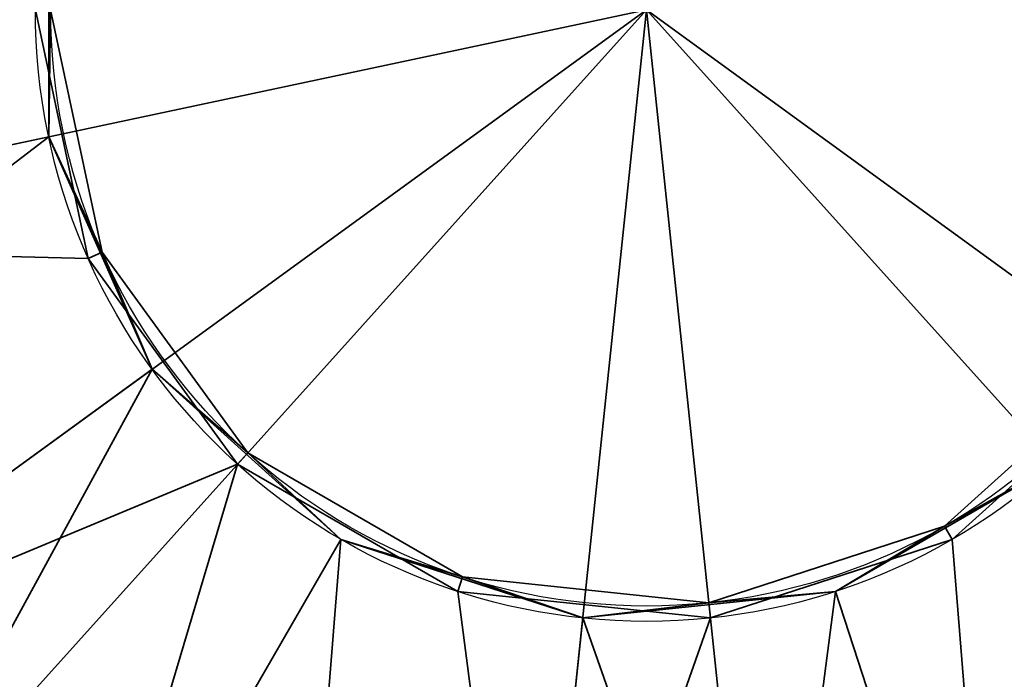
# Model space of a CAD drawing. Header units: millimetres. Extents: x -490 to 6690, y -115 to 152.
# Tile 968 of 1056: x 4985.15 to 4991.59, y -40.2 to -35.88. Entities that reach past the tile are written whole.
import ezdxf

# ---------------------------------------------------------------- set-up
doc = ezdxf.new("R2010")
doc.units = ezdxf.units.MM
doc.layers.add('152', color=253, linetype='Continuous')

# ---------------------------------------------------------------- blocks, each defined once
blk = doc.blocks.new('UG_SURFACE_024')
at = {"layer": '152', "color": 252, "linetype": 'Continuous', "lineweight": 35}
for points in [[(4982.6474, -34.413, 1536), (4982.6474, -37.2198, 1536), (4985.3373, -36.648, 1536), (4985.3373, -34.9847, 1536)], [(4982.6474, -37.2198, 1487.5), (4982.6474, -34.413, 1487.5), (4985.3373, -34.9847, 1487.5), (4985.3373, -36.648, 1487.5)], [(4985.3373, -36.648, 1536), (4985.3373, -36.648, 1487.5), (4985.3373, -34.9847, 1487.5), (4985.3373, -34.9847, 1536)], [(4986.0139, -38.1675, 1536), (4985.3373, -36.648, 1536), (4982.6474, -37.2198, 1536), (4983.789, -39.7839, 1536)], [(4983.789, -39.7839, 1487.5), (4982.6474, -37.2198, 1487.5), (4985.3373, -36.648, 1487.5), (4986.0139, -38.1675, 1487.5)], [(4986.0139, -38.1675, 1536), (4986.0139, -38.1675, 1487.5), (4985.3373, -36.648, 1487.5), (4985.3373, -36.648, 1536)], [(4983.789, -39.7839, 1536), (4985.8751, -41.662, 1536), (4987.2499, -39.2805, 1536), (4986.0139, -38.1675, 1536)], [(4986.0139, -38.1675, 1487.5), (4987.2499, -39.2805, 1487.5), (4985.8751, -41.662, 1487.5), (4983.789, -39.7839, 1487.5)], [(4987.2499, -39.2805, 1536), (4987.2499, -39.2805, 1487.5), (4986.0139, -38.1675, 1487.5), (4986.0139, -38.1675, 1536)], [(4991.3359, -42.236, 1536), (4993.7668, -40.8326, 1536), (4991.9267, -38.789, 1536), (4990.4861, -39.6206, 1536)], [(4991.9267, -38.789, 1536), (4991.9267, -38.789, 1487.5), (4990.4861, -39.6206, 1487.5), (4990.4861, -39.6206, 1536)], [(4990.4861, -39.6206, 1487.5), (4991.9267, -38.789, 1487.5), (4993.7668, -40.8326, 1487.5), (4991.3359, -42.236, 1487.5)], [(4988.832, -39.7945, 1536), (4987.2499, -39.2805, 1536), (4985.8751, -41.662, 1536), (4988.5445, -42.5294, 1536)], [(4988.5445, -42.5294, 1487.5), (4985.8751, -41.662, 1487.5), (4987.2499, -39.2805, 1487.5), (4988.832, -39.7945, 1487.5)], [(4988.832, -39.7945, 1536), (4988.832, -39.7945, 1487.5), (4987.2499, -39.2805, 1487.5), (4987.2499, -39.2805, 1536)], [(4988.5445, -42.5294, 1536), (4991.3359, -42.236, 1536), (4990.4861, -39.6206, 1536), (4988.832, -39.7945, 1536)], [(4988.832, -39.7945, 1487.5), (4990.4861, -39.6206, 1487.5), (4991.3359, -42.236, 1487.5), (4988.5445, -42.5294, 1487.5)], [(4990.4861, -39.6206, 1536), (4990.4861, -39.6206, 1487.5), (4988.832, -39.7945, 1487.5), (4988.832, -39.7945, 1536)], [(4983.789, -39.7839, 1488), (4985.8751, -41.662, 1488), (4985.4999, -42.3116, 1488), (4983.1824, -40.2248, 1488)], [(4983.1824, -40.2248, 1535.5), (4985.4999, -42.3116, 1535.5), (4985.8751, -41.662, 1535.5), (4983.789, -39.7839, 1535.5)], [(4983.789, -39.7839, 1536), (4983.789, -39.7839, 1535.5), (4985.8751, -41.662, 1535.5), (4985.8751, -41.662, 1536)], [(4983.789, -39.7839, 1488), (4983.789, -39.7839, 1487.5), (4985.8751, -41.662, 1487.5), (4985.8751, -41.662, 1488)]]:
    blk.add_3dface(points, dxfattribs=at)
blk = doc.blocks.new('UG_SURFACE_025')
at = {"layer": '152', "color": 252, "linetype": 'Continuous', "lineweight": 35}
for points in [[(4982.6474, -34.413, 1786), (4982.6474, -37.2198, 1786), (4985.3373, -36.648, 1786), (4985.3373, -34.9847, 1786)], [(4982.6474, -37.2198, 1737.5), (4982.6474, -34.413, 1737.5), (4985.3373, -34.9847, 1737.5), (4985.3373, -36.648, 1737.5)], [(4985.3373, -36.648, 1786), (4985.3373, -36.648, 1737.5), (4985.3373, -34.9847, 1737.5), (4985.3373, -34.9847, 1786)], [(4986.0139, -38.1675, 1786), (4985.3373, -36.648, 1786), (4982.6474, -37.2198, 1786), (4983.789, -39.7839, 1786)], [(4983.789, -39.7839, 1737.5), (4982.6474, -37.2198, 1737.5), (4985.3373, -36.648, 1737.5), (4986.0139, -38.1675, 1737.5)], [(4986.0139, -38.1675, 1786), (4986.0139, -38.1675, 1737.5), (4985.3373, -36.648, 1737.5), (4985.3373, -36.648, 1786)], [(4983.789, -39.7839, 1786), (4985.8751, -41.662, 1786), (4987.2499, -39.2805, 1786), (4986.0139, -38.1675, 1786)], [(4986.0139, -38.1675, 1737.5), (4987.2499, -39.2805, 1737.5), (4985.8751, -41.662, 1737.5), (4983.789, -39.7839, 1737.5)], [(4987.2499, -39.2805, 1786), (4987.2499, -39.2805, 1737.5), (4986.0139, -38.1675, 1737.5), (4986.0139, -38.1675, 1786)], [(4991.3359, -42.236, 1786), (4993.7668, -40.8326, 1786), (4991.9267, -38.789, 1786), (4990.4861, -39.6206, 1786)], [(4991.9267, -38.789, 1786), (4991.9267, -38.789, 1737.5), (4990.4861, -39.6206, 1737.5), (4990.4861, -39.6206, 1786)], [(4990.4861, -39.6206, 1737.5), (4991.9267, -38.789, 1737.5), (4993.7668, -40.8326, 1737.5), (4991.3359, -42.236, 1737.5)], [(4988.832, -39.7945, 1786), (4987.2499, -39.2805, 1786), (4985.8751, -41.662, 1786), (4988.5445, -42.5294, 1786)], [(4988.5445, -42.5294, 1737.5), (4985.8751, -41.662, 1737.5), (4987.2499, -39.2805, 1737.5), (4988.832, -39.7945, 1737.5)], [(4988.832, -39.7945, 1786), (4988.832, -39.7945, 1737.5), (4987.2499, -39.2805, 1737.5), (4987.2499, -39.2805, 1786)], [(4988.5445, -42.5294, 1786), (4991.3359, -42.236, 1786), (4990.4861, -39.6206, 1786), (4988.832, -39.7945, 1786)], [(4988.832, -39.7945, 1737.5), (4990.4861, -39.6206, 1737.5), (4991.3359, -42.236, 1737.5), (4988.5445, -42.5294, 1737.5)], [(4990.4861, -39.6206, 1786), (4990.4861, -39.6206, 1737.5), (4988.832, -39.7945, 1737.5), (4988.832, -39.7945, 1786)], [(4983.789, -39.7839, 1738), (4985.8751, -41.662, 1738), (4985.4999, -42.3116, 1738), (4983.1824, -40.2248, 1738)], [(4983.1824, -40.2248, 1785.5), (4985.4999, -42.3116, 1785.5), (4985.8751, -41.662, 1785.5), (4983.789, -39.7839, 1785.5)], [(4983.789, -39.7839, 1786), (4983.789, -39.7839, 1785.5), (4985.8751, -41.662, 1785.5), (4985.8751, -41.662, 1786)], [(4983.789, -39.7839, 1738), (4983.789, -39.7839, 1737.5), (4985.8751, -41.662, 1737.5), (4985.8751, -41.662, 1738)]]:
    blk.add_3dface(points, dxfattribs=at)
blk = doc.blocks.new('UG_SURFACE_026')
at = {"layer": '152', "color": 252, "linetype": 'Continuous', "lineweight": 35}
for points in [[(4983.2635, -31.4668, 1812), (4982.0118, -34.2778, 1812), (4982.0118, -37.3549, 1812), (4989.2502, -35.8164, 1812)], [(4982.0118, -34.2778, 1737.5), (4982.0118, -37.3549, 1737.5), (4985.5957, -37.4433, 1737.5), (4985.25, -35.8164, 1737.5)], [(4996.4881, -34.2778, 1711.5), (4996.4881, -37.3549, 1711.5), (4995.2369, -40.166, 1711.5), (4989.2502, -35.8164, 1711.5)], [(4985.3373, -34.9847, 1786), (4985.3373, -36.648, 1786), (4982.4896, -38.8262, 1786), (4981.8501, -35.8164, 1786)], [(4985.3373, -34.9847, 1786), (4985.3373, -34.9847, 1808), (4985.3373, -36.648, 1808), (4985.3373, -36.648, 1786)], [(4985.3501, -35.8164, 1808), (4985.3373, -36.648, 1808), (4985.3373, -34.9847, 1808)], [(4984.2982, -41.3156, 1711.5), (4982.4896, -38.8262, 1711.5), (4981.8501, -35.8164, 1711.5), (4989.2502, -35.8164, 1711.5)], [(4989.2502, -35.8164, 1812), (4982.0118, -37.3549, 1812), (4983.2635, -40.166, 1812)], [(4983.2635, -40.166, 1812), (4985.5499, -42.225, 1812), (4988.4763, -43.1758, 1812), (4989.2502, -35.8164, 1812)], [(4990.0236, -43.1758, 1711.5), (4986.9633, -42.8542, 1711.5), (4984.2982, -41.3156, 1711.5), (4989.2502, -35.8164, 1711.5)], [(4985.25, -35.8164, 1715.5), (4985.5957, -37.4433, 1715.5), (4985.6873, -37.4026, 1715.5), (4985.3501, -35.8164, 1715.5)], [(4985.5957, -37.4433, 1737.5), (4985.5957, -37.4433, 1715.5), (4985.25, -35.8164, 1715.5), (4985.25, -35.8164, 1737.5)], [(4985.3373, -36.648, 1808), (4985.3501, -35.8164, 1808), (4985.6873, -37.4026, 1808)], [(4985.3501, -35.8164, 1808), (4985.3501, -35.8164, 1715.5), (4985.6873, -37.4026, 1715.5), (4985.6873, -37.4026, 1808)], [(4988.4763, -43.1758, 1812), (4991.5366, -42.8542, 1812), (4994.2017, -41.3156, 1812), (4989.2502, -35.8164, 1812)], [(4994.2017, -41.3156, 1812), (4996.0103, -38.8262, 1812), (4996.6502, -35.8164, 1812), (4989.2502, -35.8164, 1812)], [(4995.2369, -40.166, 1711.5), (4992.95, -42.225, 1711.5), (4990.0236, -43.1758, 1711.5), (4989.2502, -35.8164, 1711.5)], [(4984.2982, -41.3156, 1786), (4982.4896, -38.8262, 1786), (4985.3373, -36.648, 1786), (4986.0139, -38.1675, 1786)], [(4985.3373, -36.648, 1786), (4985.3373, -36.648, 1808), (4986.0139, -38.1675, 1808), (4986.0139, -38.1675, 1786)], [(4986.0139, -38.1675, 1808), (4985.3373, -36.648, 1808), (4985.6873, -37.4026, 1808)], [(4982.0118, -37.3549, 1737.5), (4983.2635, -40.166, 1737.5), (4986.5737, -38.789, 1737.5), (4985.5957, -37.4433, 1737.5)], [(4986.6405, -38.7146, 1715.5), (4985.6873, -37.4026, 1715.5), (4985.5957, -37.4433, 1715.5), (4986.5737, -38.789, 1715.5)], [(4986.0139, -38.1675, 1808), (4985.6873, -37.4026, 1808), (4986.6405, -38.7146, 1808)], [(4985.6873, -37.4026, 1808), (4985.6873, -37.4026, 1715.5), (4986.6405, -38.7146, 1715.5), (4986.6405, -38.7146, 1808)], [(4986.5737, -38.789, 1737.5), (4986.5737, -38.789, 1715.5), (4985.5957, -37.4433, 1715.5), (4985.5957, -37.4433, 1737.5)], [(4991.9267, -38.789, 1808), (4991.2, -39.1939, 1808), (4992.4049, -38.1087, 1808)], [(4991.2, -39.1939, 1808), (4991.2, -39.1939, 1715.5), (4992.4049, -38.1087, 1715.5), (4992.4049, -38.1087, 1808)], [(4992.4049, -38.1087, 1715.5), (4991.2, -39.1939, 1715.5), (4991.25, -39.2805, 1715.5), (4992.486, -38.1675, 1715.5)], [(4986.0139, -38.1675, 1786), (4987.2499, -39.2805, 1786), (4986.9633, -42.8542, 1786), (4984.2982, -41.3156, 1786)], [(4986.0139, -38.1675, 1786), (4986.0139, -38.1675, 1808), (4987.2499, -39.2805, 1808), (4987.2499, -39.2805, 1786)], [(4986.6405, -38.7146, 1808), (4987.2499, -39.2805, 1808), (4986.0139, -38.1675, 1808)], [(4992.486, -38.1675, 1737.5), (4992.486, -38.1675, 1715.5), (4991.25, -39.2805, 1715.5), (4991.25, -39.2805, 1737.5)], [(4992.486, -38.1675, 1737.5), (4991.25, -39.2805, 1737.5), (4991.5366, -42.8542, 1737.5), (4994.2017, -41.3156, 1737.5)], [(4986.5737, -38.789, 1715.5), (4988.0137, -39.6206, 1715.5), (4988.0447, -39.5255, 1715.5), (4986.6405, -38.7146, 1715.5)], [(4987.2499, -39.2805, 1808), (4986.6405, -38.7146, 1808), (4988.0447, -39.5255, 1808)], [(4986.6405, -38.7146, 1808), (4986.6405, -38.7146, 1715.5), (4988.0447, -39.5255, 1715.5), (4988.0447, -39.5255, 1808)], [(4986.5737, -38.789, 1737.5), (4983.2635, -40.166, 1737.5), (4985.5499, -42.225, 1737.5)], [(4985.5499, -42.225, 1737.5), (4988.4763, -43.1758, 1737.5), (4988.0137, -39.6206, 1737.5), (4986.5737, -38.789, 1737.5)], [(4988.0137, -39.6206, 1737.5), (4988.0137, -39.6206, 1715.5), (4986.5737, -38.789, 1715.5), (4986.5737, -38.789, 1737.5)], [(4992.95, -42.225, 1786), (4990.0236, -43.1758, 1786), (4990.4861, -39.6206, 1786), (4991.9267, -38.789, 1786)], [(4990.4861, -39.6206, 1786), (4990.4861, -39.6206, 1808), (4991.9267, -38.789, 1808), (4991.9267, -38.789, 1786)], [(4991.2, -39.1939, 1808), (4991.9267, -38.789, 1808), (4990.4861, -39.6206, 1808)], [(4990.4861, -39.6206, 1808), (4989.6579, -39.695, 1808), (4991.2, -39.1939, 1808)], [(4989.6579, -39.695, 1808), (4989.6579, -39.695, 1715.5), (4991.2, -39.1939, 1715.5), (4991.2, -39.1939, 1808)], [(4989.6679, -39.7945, 1715.5), (4991.25, -39.2805, 1715.5), (4991.2, -39.1939, 1715.5), (4989.6579, -39.695, 1715.5)], [(4990.0236, -43.1758, 1786), (4986.9633, -42.8542, 1786), (4987.2499, -39.2805, 1786), (4988.832, -39.7945, 1786)], [(4987.2499, -39.2805, 1786), (4987.2499, -39.2805, 1808), (4988.832, -39.7945, 1808), (4988.832, -39.7945, 1786)], [(4988.0447, -39.5255, 1808), (4988.832, -39.7945, 1808), (4987.2499, -39.2805, 1808)], [(4988.4763, -43.1758, 1737.5), (4991.5366, -42.8542, 1737.5), (4991.25, -39.2805, 1737.5), (4989.6679, -39.7945, 1737.5)], [(4991.25, -39.2805, 1737.5), (4991.25, -39.2805, 1715.5), (4989.6679, -39.7945, 1715.5), (4989.6679, -39.7945, 1737.5)], [(4988.0137, -39.6206, 1715.5), (4989.6679, -39.7945, 1715.5), (4989.6579, -39.695, 1715.5), (4988.0447, -39.5255, 1715.5)], [(4988.832, -39.7945, 1808), (4988.0447, -39.5255, 1808), (4989.6579, -39.695, 1808)], [(4988.0447, -39.5255, 1808), (4988.0447, -39.5255, 1715.5), (4989.6579, -39.695, 1715.5), (4989.6579, -39.695, 1808)], [(4989.6679, -39.7945, 1737.5), (4989.6679, -39.7945, 1715.5), (4988.0137, -39.6206, 1715.5), (4988.0137, -39.6206, 1737.5)], [(4989.6679, -39.7945, 1737.5), (4988.0137, -39.6206, 1737.5), (4988.4763, -43.1758, 1737.5)], [(4988.832, -39.7945, 1786), (4990.4861, -39.6206, 1786), (4990.0236, -43.1758, 1786)], [(4988.832, -39.7945, 1786), (4988.832, -39.7945, 1808), (4990.4861, -39.6206, 1808), (4990.4861, -39.6206, 1786)], [(4989.6579, -39.695, 1808), (4990.4861, -39.6206, 1808), (4988.832, -39.7945, 1808)], [(4983.1824, -40.2248, 1811.9), (4985.4999, -42.3116, 1811.9), (4985.5499, -42.225, 1812), (4983.2635, -40.166, 1812)], [(4984.3411, -41.2682, 1737.4001), (4985.4999, -42.3116, 1737.4001), (4985.5499, -42.225, 1737.5), (4983.2635, -40.166, 1737.5)]]:
    blk.add_3dface(points, dxfattribs=at)
blk = doc.blocks.new('UG_SURFACE_027')
at = {"layer": '152', "color": 252, "linetype": 'Continuous', "lineweight": 35}
for points in [[(4982.6474, -34.413, 351), (4982.6474, -37.2198, 351), (4985.3373, -36.648, 351), (4985.3373, -34.9847, 351)], [(4982.6474, -37.2198, 302.5), (4982.6474, -34.413, 302.5), (4985.3373, -34.9847, 302.5), (4985.3373, -36.648, 302.5)], [(4985.3373, -36.648, 351), (4985.3373, -36.648, 302.5), (4985.3373, -34.9847, 302.5), (4985.3373, -34.9847, 351)], [(4986.0139, -38.1675, 351), (4985.3373, -36.648, 351), (4982.6474, -37.2198, 351), (4983.789, -39.7839, 351)], [(4983.789, -39.7839, 302.5), (4982.6474, -37.2198, 302.5), (4985.3373, -36.648, 302.5), (4986.0139, -38.1675, 302.5)], [(4986.0139, -38.1675, 351), (4986.0139, -38.1675, 302.5), (4985.3373, -36.648, 302.5), (4985.3373, -36.648, 351)], [(4983.789, -39.7839, 351), (4985.8751, -41.662, 351), (4987.2499, -39.2805, 351), (4986.0139, -38.1675, 351)], [(4986.0139, -38.1675, 302.5), (4987.2499, -39.2805, 302.5), (4985.8751, -41.662, 302.5), (4983.789, -39.7839, 302.5)], [(4987.2499, -39.2805, 351), (4987.2499, -39.2805, 302.5), (4986.0139, -38.1675, 302.5), (4986.0139, -38.1675, 351)], [(4991.3359, -42.236, 351), (4993.7668, -40.8326, 351), (4991.9267, -38.789, 351), (4990.4861, -39.6206, 351)], [(4991.9267, -38.789, 351), (4991.9267, -38.789, 302.5), (4990.4861, -39.6206, 302.5), (4990.4861, -39.6206, 351)], [(4990.4861, -39.6206, 302.5), (4991.9267, -38.789, 302.5), (4993.7668, -40.8326, 302.5), (4991.3359, -42.236, 302.5)], [(4988.832, -39.7945, 351), (4987.2499, -39.2805, 351), (4985.8751, -41.662, 351), (4988.5445, -42.5294, 351)], [(4988.5445, -42.5294, 302.5), (4985.8751, -41.662, 302.5), (4987.2499, -39.2805, 302.5), (4988.832, -39.7945, 302.5)], [(4988.832, -39.7945, 351), (4988.832, -39.7945, 302.5), (4987.2499, -39.2805, 302.5), (4987.2499, -39.2805, 351)], [(4988.5445, -42.5294, 351), (4991.3359, -42.236, 351), (4990.4861, -39.6206, 351), (4988.832, -39.7945, 351)], [(4988.832, -39.7945, 302.5), (4990.4861, -39.6206, 302.5), (4991.3359, -42.236, 302.5), (4988.5445, -42.5294, 302.5)], [(4990.4861, -39.6206, 351), (4990.4861, -39.6206, 302.5), (4988.832, -39.7945, 302.5), (4988.832, -39.7945, 351)], [(4983.789, -39.7839, 303), (4985.8751, -41.662, 303), (4985.4999, -42.3116, 303), (4983.1824, -40.2248, 303)], [(4983.1824, -40.2248, 350.5), (4985.4999, -42.3116, 350.5), (4985.8751, -41.662, 350.5), (4983.789, -39.7839, 350.5)], [(4983.789, -39.7839, 351), (4983.789, -39.7839, 350.5), (4985.8751, -41.662, 350.5), (4985.8751, -41.662, 351)], [(4983.789, -39.7839, 303), (4983.789, -39.7839, 302.5), (4985.8751, -41.662, 302.5), (4985.8751, -41.662, 303)]]:
    blk.add_3dface(points, dxfattribs=at)
blk = doc.blocks.new('UG_SURFACE_028')
at = {"layer": '152', "color": 252, "linetype": 'Continuous', "lineweight": 35}
for points in [[(4983.2635, -31.4668, 1562), (4982.0118, -34.2778, 1562), (4982.0118, -37.3549, 1562), (4989.2502, -35.8164, 1562)], [(4982.0118, -34.2778, 1487.5), (4982.0118, -37.3549, 1487.5), (4985.5957, -37.4433, 1487.5), (4985.25, -35.8164, 1487.5)], [(4996.4881, -34.2778, 1461.5), (4996.4881, -37.3549, 1461.5), (4995.2369, -40.166, 1461.5), (4989.2502, -35.8164, 1461.5)], [(4985.3373, -34.9847, 1536), (4985.3373, -36.648, 1536), (4982.4896, -38.8262, 1536), (4981.8501, -35.8164, 1536)], [(4985.3373, -34.9847, 1536), (4985.3373, -34.9847, 1558), (4985.3373, -36.648, 1558), (4985.3373, -36.648, 1536)], [(4985.3501, -35.8164, 1558), (4985.3373, -36.648, 1558), (4985.3373, -34.9847, 1558)], [(4984.2982, -41.3156, 1461.5), (4982.4896, -38.8262, 1461.5), (4981.8501, -35.8164, 1461.5), (4989.2502, -35.8164, 1461.5)], [(4989.2502, -35.8164, 1562), (4982.0118, -37.3549, 1562), (4983.2635, -40.166, 1562)], [(4983.2635, -40.166, 1562), (4985.5499, -42.225, 1562), (4988.4763, -43.1758, 1562), (4989.2502, -35.8164, 1562)], [(4990.0236, -43.1758, 1461.5), (4986.9633, -42.8542, 1461.5), (4984.2982, -41.3156, 1461.5), (4989.2502, -35.8164, 1461.5)], [(4985.25, -35.8164, 1465.5), (4985.5957, -37.4433, 1465.5), (4985.6873, -37.4026, 1465.5), (4985.3501, -35.8164, 1465.5)], [(4985.5957, -37.4433, 1487.5), (4985.5957, -37.4433, 1465.5), (4985.25, -35.8164, 1465.5), (4985.25, -35.8164, 1487.5)], [(4985.3373, -36.648, 1558), (4985.3501, -35.8164, 1558), (4985.6873, -37.4026, 1558)], [(4985.3501, -35.8164, 1558), (4985.3501, -35.8164, 1465.5), (4985.6873, -37.4026, 1465.5), (4985.6873, -37.4026, 1558)], [(4988.4763, -43.1758, 1562), (4991.5366, -42.8542, 1562), (4994.2017, -41.3156, 1562), (4989.2502, -35.8164, 1562)], [(4994.2017, -41.3156, 1562), (4996.0103, -38.8262, 1562), (4996.6502, -35.8164, 1562), (4989.2502, -35.8164, 1562)], [(4995.2369, -40.166, 1461.5), (4992.95, -42.225, 1461.5), (4990.0236, -43.1758, 1461.5), (4989.2502, -35.8164, 1461.5)], [(4984.2982, -41.3156, 1536), (4982.4896, -38.8262, 1536), (4985.3373, -36.648, 1536), (4986.0139, -38.1675, 1536)], [(4985.3373, -36.648, 1536), (4985.3373, -36.648, 1558), (4986.0139, -38.1675, 1558), (4986.0139, -38.1675, 1536)], [(4986.0139, -38.1675, 1558), (4985.3373, -36.648, 1558), (4985.6873, -37.4026, 1558)], [(4982.0118, -37.3549, 1487.5), (4983.2635, -40.166, 1487.5), (4986.5737, -38.789, 1487.5), (4985.5957, -37.4433, 1487.5)], [(4986.6405, -38.7146, 1465.5), (4985.6873, -37.4026, 1465.5), (4985.5957, -37.4433, 1465.5), (4986.5737, -38.789, 1465.5)], [(4986.0139, -38.1675, 1558), (4985.6873, -37.4026, 1558), (4986.6405, -38.7146, 1558)], [(4985.6873, -37.4026, 1558), (4985.6873, -37.4026, 1465.5), (4986.6405, -38.7146, 1465.5), (4986.6405, -38.7146, 1558)], [(4986.5737, -38.789, 1487.5), (4986.5737, -38.789, 1465.5), (4985.5957, -37.4433, 1465.5), (4985.5957, -37.4433, 1487.5)], [(4991.9267, -38.789, 1558), (4991.2, -39.1939, 1558), (4992.4049, -38.1087, 1558)], [(4991.2, -39.1939, 1558), (4991.2, -39.1939, 1465.5), (4992.4049, -38.1087, 1465.5), (4992.4049, -38.1087, 1558)], [(4992.4049, -38.1087, 1465.5), (4991.2, -39.1939, 1465.5), (4991.25, -39.2805, 1465.5), (4992.486, -38.1675, 1465.5)], [(4986.0139, -38.1675, 1536), (4987.2499, -39.2805, 1536), (4986.9633, -42.8542, 1536), (4984.2982, -41.3156, 1536)], [(4986.0139, -38.1675, 1536), (4986.0139, -38.1675, 1558), (4987.2499, -39.2805, 1558), (4987.2499, -39.2805, 1536)], [(4986.6405, -38.7146, 1558), (4987.2499, -39.2805, 1558), (4986.0139, -38.1675, 1558)], [(4992.486, -38.1675, 1487.5), (4992.486, -38.1675, 1465.5), (4991.25, -39.2805, 1465.5), (4991.25, -39.2805, 1487.5)], [(4992.486, -38.1675, 1487.5), (4991.25, -39.2805, 1487.5), (4991.5366, -42.8542, 1487.5), (4994.2017, -41.3156, 1487.5)], [(4986.5737, -38.789, 1465.5), (4988.0137, -39.6206, 1465.5), (4988.0447, -39.5255, 1465.5), (4986.6405, -38.7146, 1465.5)], [(4987.2499, -39.2805, 1558), (4986.6405, -38.7146, 1558), (4988.0447, -39.5255, 1558)], [(4986.6405, -38.7146, 1558), (4986.6405, -38.7146, 1465.5), (4988.0447, -39.5255, 1465.5), (4988.0447, -39.5255, 1558)], [(4986.5737, -38.789, 1487.5), (4983.2635, -40.166, 1487.5), (4985.5499, -42.225, 1487.5)], [(4985.5499, -42.225, 1487.5), (4988.4763, -43.1758, 1487.5), (4988.0137, -39.6206, 1487.5), (4986.5737, -38.789, 1487.5)], [(4988.0137, -39.6206, 1487.5), (4988.0137, -39.6206, 1465.5), (4986.5737, -38.789, 1465.5), (4986.5737, -38.789, 1487.5)], [(4992.95, -42.225, 1536), (4990.0236, -43.1758, 1536), (4990.4861, -39.6206, 1536), (4991.9267, -38.789, 1536)], [(4990.4861, -39.6206, 1536), (4990.4861, -39.6206, 1558), (4991.9267, -38.789, 1558), (4991.9267, -38.789, 1536)], [(4991.2, -39.1939, 1558), (4991.9267, -38.789, 1558), (4990.4861, -39.6206, 1558)], [(4990.4861, -39.6206, 1558), (4989.6579, -39.695, 1558), (4991.2, -39.1939, 1558)], [(4989.6579, -39.695, 1558), (4989.6579, -39.695, 1465.5), (4991.2, -39.1939, 1465.5), (4991.2, -39.1939, 1558)], [(4989.6679, -39.7945, 1465.5), (4991.25, -39.2805, 1465.5), (4991.2, -39.1939, 1465.5), (4989.6579, -39.695, 1465.5)], [(4990.0236, -43.1758, 1536), (4986.9633, -42.8542, 1536), (4987.2499, -39.2805, 1536), (4988.832, -39.7945, 1536)], [(4987.2499, -39.2805, 1536), (4987.2499, -39.2805, 1558), (4988.832, -39.7945, 1558), (4988.832, -39.7945, 1536)], [(4988.0447, -39.5255, 1558), (4988.832, -39.7945, 1558), (4987.2499, -39.2805, 1558)], [(4988.4763, -43.1758, 1487.5), (4991.5366, -42.8542, 1487.5), (4991.25, -39.2805, 1487.5), (4989.6679, -39.7945, 1487.5)], [(4991.25, -39.2805, 1487.5), (4991.25, -39.2805, 1465.5), (4989.6679, -39.7945, 1465.5), (4989.6679, -39.7945, 1487.5)], [(4988.0137, -39.6206, 1465.5), (4989.6679, -39.7945, 1465.5), (4989.6579, -39.695, 1465.5), (4988.0447, -39.5255, 1465.5)], [(4988.832, -39.7945, 1558), (4988.0447, -39.5255, 1558), (4989.6579, -39.695, 1558)], [(4988.0447, -39.5255, 1558), (4988.0447, -39.5255, 1465.5), (4989.6579, -39.695, 1465.5), (4989.6579, -39.695, 1558)], [(4989.6679, -39.7945, 1487.5), (4989.6679, -39.7945, 1465.5), (4988.0137, -39.6206, 1465.5), (4988.0137, -39.6206, 1487.5)], [(4989.6679, -39.7945, 1487.5), (4988.0137, -39.6206, 1487.5), (4988.4763, -43.1758, 1487.5)], [(4988.832, -39.7945, 1536), (4990.4861, -39.6206, 1536), (4990.0236, -43.1758, 1536)], [(4988.832, -39.7945, 1536), (4988.832, -39.7945, 1558), (4990.4861, -39.6206, 1558), (4990.4861, -39.6206, 1536)], [(4989.6579, -39.695, 1558), (4990.4861, -39.6206, 1558), (4988.832, -39.7945, 1558)], [(4983.1824, -40.2248, 1561.9), (4985.4999, -42.3116, 1561.9), (4985.5499, -42.225, 1562), (4983.2635, -40.166, 1562)], [(4984.3411, -41.2682, 1487.4001), (4985.4999, -42.3116, 1487.4001), (4985.5499, -42.225, 1487.5), (4983.2635, -40.166, 1487.5)]]:
    blk.add_3dface(points, dxfattribs=at)
blk = doc.blocks.new('UG_SURFACE_029')
at = {"layer": '152', "color": 252, "linetype": 'Continuous', "lineweight": 35}
for points in [[(4983.2635, -31.4668, 377), (4982.0118, -34.2778, 377), (4982.0118, -37.3549, 377), (4989.2502, -35.8164, 377)], [(4982.0118, -34.2778, 302.5), (4982.0118, -37.3549, 302.5), (4985.5957, -37.4433, 302.5), (4985.25, -35.8164, 302.5)], [(4996.4881, -34.2778, 276.5), (4996.4881, -37.3549, 276.5), (4995.2369, -40.166, 276.5), (4989.2502, -35.8164, 276.5)], [(4985.3373, -34.9847, 351), (4985.3373, -36.648, 351), (4982.4896, -38.8262, 351), (4981.8501, -35.8164, 351)], [(4985.3373, -34.9847, 351), (4985.3373, -34.9847, 373), (4985.3373, -36.648, 373), (4985.3373, -36.648, 351)], [(4985.3501, -35.8164, 373), (4985.3373, -36.648, 373), (4985.3373, -34.9847, 373)], [(4984.2982, -41.3156, 276.5), (4982.4896, -38.8262, 276.5), (4981.8501, -35.8164, 276.5), (4989.2502, -35.8164, 276.5)], [(4989.2502, -35.8164, 377), (4982.0118, -37.3549, 377), (4983.2635, -40.166, 377)], [(4983.2635, -40.166, 377), (4985.5499, -42.225, 377), (4988.4763, -43.1758, 377), (4989.2502, -35.8164, 377)], [(4990.0236, -43.1758, 276.5), (4986.9633, -42.8542, 276.5), (4984.2982, -41.3156, 276.5), (4989.2502, -35.8164, 276.5)], [(4985.25, -35.8164, 280.5), (4985.5957, -37.4433, 280.5), (4985.6873, -37.4026, 280.5), (4985.3501, -35.8164, 280.5)], [(4985.5957, -37.4433, 302.5), (4985.5957, -37.4433, 280.5), (4985.25, -35.8164, 280.5), (4985.25, -35.8164, 302.5)], [(4985.3373, -36.648, 373), (4985.3501, -35.8164, 373), (4985.6873, -37.4026, 373)], [(4985.3501, -35.8164, 373), (4985.3501, -35.8164, 280.5), (4985.6873, -37.4026, 280.5), (4985.6873, -37.4026, 373)], [(4988.4763, -43.1758, 377), (4991.5366, -42.8542, 377), (4994.2017, -41.3156, 377), (4989.2502, -35.8164, 377)], [(4994.2017, -41.3156, 377), (4996.0103, -38.8262, 377), (4996.6502, -35.8164, 377), (4989.2502, -35.8164, 377)], [(4995.2369, -40.166, 276.5), (4992.95, -42.225, 276.5), (4990.0236, -43.1758, 276.5), (4989.2502, -35.8164, 276.5)], [(4984.2982, -41.3156, 351), (4982.4896, -38.8262, 351), (4985.3373, -36.648, 351), (4986.0139, -38.1675, 351)], [(4985.3373, -36.648, 351), (4985.3373, -36.648, 373), (4986.0139, -38.1675, 373), (4986.0139, -38.1675, 351)], [(4986.0139, -38.1675, 373), (4985.3373, -36.648, 373), (4985.6873, -37.4026, 373)], [(4982.0118, -37.3549, 302.5), (4983.2635, -40.166, 302.5), (4986.5737, -38.789, 302.5), (4985.5957, -37.4433, 302.5)], [(4986.6405, -38.7146, 280.5), (4985.6873, -37.4026, 280.5), (4985.5957, -37.4433, 280.5), (4986.5737, -38.789, 280.5)], [(4986.0139, -38.1675, 373), (4985.6873, -37.4026, 373), (4986.6405, -38.7146, 373)], [(4985.6873, -37.4026, 373), (4985.6873, -37.4026, 280.5), (4986.6405, -38.7146, 280.5), (4986.6405, -38.7146, 373)], [(4986.5737, -38.789, 302.5), (4986.5737, -38.789, 280.5), (4985.5957, -37.4433, 280.5), (4985.5957, -37.4433, 302.5)], [(4991.9267, -38.789, 373), (4991.2, -39.1939, 373), (4992.4049, -38.1087, 373)], [(4991.2, -39.1939, 373), (4991.2, -39.1939, 280.5), (4992.4049, -38.1087, 280.5), (4992.4049, -38.1087, 373)], [(4992.4049, -38.1087, 280.5), (4991.2, -39.1939, 280.5), (4991.25, -39.2805, 280.5), (4992.486, -38.1675, 280.5)], [(4986.0139, -38.1675, 351), (4987.2499, -39.2805, 351), (4986.9633, -42.8542, 351), (4984.2982, -41.3156, 351)], [(4986.0139, -38.1675, 351), (4986.0139, -38.1675, 373), (4987.2499, -39.2805, 373), (4987.2499, -39.2805, 351)], [(4986.6405, -38.7146, 373), (4987.2499, -39.2805, 373), (4986.0139, -38.1675, 373)], [(4992.486, -38.1675, 302.5), (4992.486, -38.1675, 280.5), (4991.25, -39.2805, 280.5), (4991.25, -39.2805, 302.5)], [(4992.486, -38.1675, 302.5), (4991.25, -39.2805, 302.5), (4991.5366, -42.8542, 302.5), (4994.2017, -41.3156, 302.5)], [(4986.5737, -38.789, 280.5), (4988.0137, -39.6206, 280.5), (4988.0447, -39.5255, 280.5), (4986.6405, -38.7146, 280.5)], [(4987.2499, -39.2805, 373), (4986.6405, -38.7146, 373), (4988.0447, -39.5255, 373)], [(4986.6405, -38.7146, 373), (4986.6405, -38.7146, 280.5), (4988.0447, -39.5255, 280.5), (4988.0447, -39.5255, 373)], [(4986.5737, -38.789, 302.5), (4983.2635, -40.166, 302.5), (4985.5499, -42.225, 302.5)], [(4985.5499, -42.225, 302.5), (4988.4763, -43.1758, 302.5), (4988.0137, -39.6206, 302.5), (4986.5737, -38.789, 302.5)], [(4988.0137, -39.6206, 302.5), (4988.0137, -39.6206, 280.5), (4986.5737, -38.789, 280.5), (4986.5737, -38.789, 302.5)], [(4992.95, -42.225, 351), (4990.0236, -43.1758, 351), (4990.4861, -39.6206, 351), (4991.9267, -38.789, 351)], [(4990.4861, -39.6206, 351), (4990.4861, -39.6206, 373), (4991.9267, -38.789, 373), (4991.9267, -38.789, 351)], [(4991.2, -39.1939, 373), (4991.9267, -38.789, 373), (4990.4861, -39.6206, 373)], [(4990.4861, -39.6206, 373), (4989.6579, -39.695, 373), (4991.2, -39.1939, 373)], [(4989.6579, -39.695, 373), (4989.6579, -39.695, 280.5), (4991.2, -39.1939, 280.5), (4991.2, -39.1939, 373)], [(4989.6679, -39.7945, 280.5), (4991.25, -39.2805, 280.5), (4991.2, -39.1939, 280.5), (4989.6579, -39.695, 280.5)], [(4990.0236, -43.1758, 351), (4986.9633, -42.8542, 351), (4987.2499, -39.2805, 351), (4988.832, -39.7945, 351)], [(4987.2499, -39.2805, 351), (4987.2499, -39.2805, 373), (4988.832, -39.7945, 373), (4988.832, -39.7945, 351)], [(4988.0447, -39.5255, 373), (4988.832, -39.7945, 373), (4987.2499, -39.2805, 373)], [(4988.4763, -43.1758, 302.5), (4991.5366, -42.8542, 302.5), (4991.25, -39.2805, 302.5), (4989.6679, -39.7945, 302.5)], [(4991.25, -39.2805, 302.5), (4991.25, -39.2805, 280.5), (4989.6679, -39.7945, 280.5), (4989.6679, -39.7945, 302.5)], [(4988.0137, -39.6206, 280.5), (4989.6679, -39.7945, 280.5), (4989.6579, -39.695, 280.5), (4988.0447, -39.5255, 280.5)], [(4988.832, -39.7945, 373), (4988.0447, -39.5255, 373), (4989.6579, -39.695, 373)], [(4988.0447, -39.5255, 373), (4988.0447, -39.5255, 280.5), (4989.6579, -39.695, 280.5), (4989.6579, -39.695, 373)], [(4989.6679, -39.7945, 302.5), (4989.6679, -39.7945, 280.5), (4988.0137, -39.6206, 280.5), (4988.0137, -39.6206, 302.5)], [(4989.6679, -39.7945, 302.5), (4988.0137, -39.6206, 302.5), (4988.4763, -43.1758, 302.5)], [(4988.832, -39.7945, 351), (4990.4861, -39.6206, 351), (4990.0236, -43.1758, 351)], [(4988.832, -39.7945, 351), (4988.832, -39.7945, 373), (4990.4861, -39.6206, 373), (4990.4861, -39.6206, 351)], [(4989.6579, -39.695, 373), (4990.4861, -39.6206, 373), (4988.832, -39.7945, 373)], [(4983.1824, -40.2248, 376.9), (4985.4999, -42.3116, 376.9), (4985.5499, -42.225, 377), (4983.2635, -40.166, 377)], [(4985.5499, -42.225, 302.5), (4983.2635, -40.166, 302.5), (4983.1824, -40.2248, 302.4), (4984.3411, -41.2682, 302.4)]]:
    blk.add_3dface(points, dxfattribs=at)

msp = doc.modelspace()

# ---------------------------------------------------------------- linework, layer by layer
at = {"layer": '152', "linetype": 'Continuous', "lineweight": -3, "extrusion": (0, 0, -1)}
for centre, radius in [((-4989.25, -35.8164, -1488), 7.5), ((-4989.25, -35.8164, -1535.5), 7.5), ((-4989.25, -35.8164, -1785.5), 7.5), ((-4989.25, -35.8164, -1738), 7.5), ((-4989.25, -35.8164, -1715.4), 7.5), ((-4989.25, -35.8164, -1811.9), 7.5), ((-4989.25, -35.8164, -1807.9), 7.5), ((-4989.25, -35.8164, -1737.4), 7.5), ((-4989.25, -35.8164, -350.5), 7.5), ((-4989.25, -35.8164, -303), 7.5), ((-4989.25, -35.8164, -1487.4), 7.5), ((-4989.25, -35.8164, -1561.9), 7.5), ((-4989.25, -35.8164, -1557.9), 7.5), ((-4989.25, -35.8164, -1465.4), 7.5), ((-4989.25, -35.8164, -280.4), 7.5), ((-4989.25, -35.8164, -302.4), 7.5), ((-4989.25, -35.8164, -376.9), 7.5), ((-4989.25, -35.8164, -372.9), 7.5), ((-4989.25, -35.8164, -1715.5), 7.4), ((-4989.25, -35.8164, -1711.5), 7.4), ((-4989.25, -35.8164, -1786), 7.4), ((-4989.25, -35.8164, -1465.5), 7.4), ((-4989.25, -35.8164, -1461.5), 7.4), ((-4989.25, -35.8164, -1536), 7.4), ((-4989.25, -35.8164, -351), 7.4), ((-4989.25, -35.8164, -280.5), 7.4), ((-4989.25, -35.8164, -276.5), 7.4), ((-4989.25, -35.8164, -1487.5), 6.75), ((-4989.25, -35.8164, -1488), 6.75), ((-4989.25, -35.8164, -1738), 6.75), ((-4989.25, -35.8164, -1737.5), 6.75), ((-4989.25, -35.8164, -302.5), 6.75), ((-4989.25, -35.8164, -303), 6.75), ((-4989.25, -35.8164, -1738), 6.75)]:
    msp.add_circle(centre, radius, dxfattribs=at)
at = {"layer": '152', "linetype": 'Continuous', "lineweight": -3}
for centre, radius in [((4989.25, -35.8164, 1808.1), 7.5), ((4989.25, -35.8164, 1786.1), 7.5), ((4989.25, -35.8164, 1711.6), 7.5), ((4989.25, -35.8164, 1715.6), 7.5), ((4989.25, -35.8164, 1558.1), 7.5), ((4989.25, -35.8164, 1536.1), 7.5), ((4989.25, -35.8164, 1461.6), 7.5), ((4989.25, -35.8164, 1465.6), 7.5), ((4989.25, -35.8164, 276.6), 7.5), ((4989.25, -35.8164, 280.6), 7.5), ((4989.25, -35.8164, 373.1), 7.5), ((4989.25, -35.8164, 351.1), 7.5), ((4989.25, -35.8164, 1812), 7.4), ((4989.25, -35.8164, 1737.5), 7.4), ((4989.25, -35.8164, 1808), 7.4), ((4989.25, -35.8164, 1558), 7.4), ((4989.25, -35.8164, 1562), 7.4), ((4989.25, -35.8164, 1487.5), 7.4), ((4989.25, -35.8164, 302.5), 7.4), ((4989.25, -35.8164, 373), 7.4), ((4989.25, -35.8164, 377), 7.4), ((4989.25, -35.8164, 1536), 6.75), ((4989.25, -35.8164, 1535.5), 6.75), ((4989.25, -35.8164, 1785.5), 6.75), ((4989.25, -35.8164, 1786), 6.75), ((4989.25, -35.8164, 350.5), 6.75), ((4989.25, -35.8164, 351), 6.75), ((4989.25, -35.8164, 1786), 6.75), ((4989.25, -35.8164, 1536), 4), ((4989.25, -35.8164, 1487.5), 4), ((4989.25, -35.8164, 1737.5), 4), ((4989.25, -35.8164, 1786), 4), ((4989.25, -35.8164, 1808), 4), ((4989.25, -35.8164, 1737.5), 4), ((4989.25, -35.8164, 1786), 4), ((4989.25, -35.8164, 1715.5), 4), ((4989.25, -35.8164, 351), 4), ((4989.25, -35.8164, 302.5), 4), ((4989.25, -35.8164, 1558), 4), ((4989.25, -35.8164, 1487.5), 4), ((4989.25, -35.8164, 1536), 4), ((4989.25, -35.8164, 1465.5), 4), ((4989.25, -35.8164, 373), 4), ((4989.25, -35.8164, 302.5), 4), ((4989.25, -35.8164, 351), 4), ((4989.25, -35.8164, 280.5), 4), ((4989.25, -35.8164, 1808), 3.9), ((4989.25, -35.8164, 1715.5), 3.9), ((4989.25, -35.8164, 1558), 3.9), ((4989.25, -35.8164, 1465.5), 3.9), ((4989.25, -35.8164, 373), 3.9), ((4989.25, -35.8164, 280.5), 3.9)]:
    msp.add_circle(centre, radius, dxfattribs=at)

# ---------------------------------------------------------------- block references
for name in ['UG_SURFACE_024', 'UG_SURFACE_025', 'UG_SURFACE_027', 'UG_SURFACE_026', 'UG_SURFACE_028', 'UG_SURFACE_029']:
    msp.add_blockref(name, (0, 0), dxfattribs=at)

doc.saveas('drawing.dxf')
